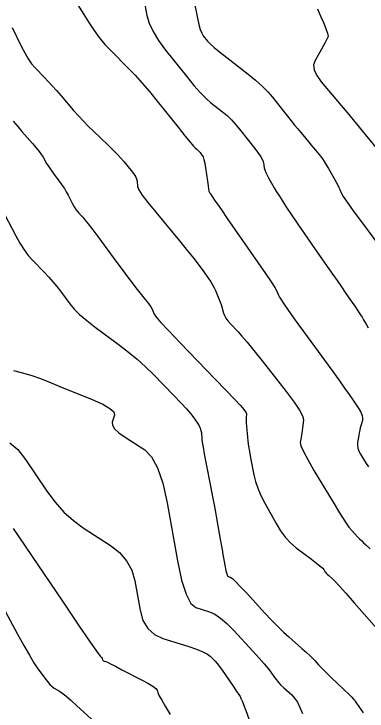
# Model space of a CAD drawing. Extents: x 2082232 to 2083549, y 592624 to 593832.
# Drawn here: x 2083159.4 to 2083190.5, y 592920.4 to 592981.5 of the extents above; entities that cross this region are included whole.
import ezdxf

# ---------------------------------------------------------------- set-up
doc = ezdxf.new("R2010")
doc.units = 0
doc.layers.add('DT_X_Contour_Major', color=7, linetype='Continuous')
doc.layers.add('DT_X_Contour_Minor', color=7, linetype='Continuous')

msp = doc.modelspace()

# ---------------------------------------------------------------- linework, layer by layer
at = {"layer": 'DT_X_Contour_Major'}
for points in [[(2083165.017, 592982.356), (2083166.05, 592980.674), (2083166.46, 592980.05), (2083166.917, 592979.441), (2083167.419, 592978.847), (2083167.968, 592978.267), (2083169.492, 592976.739), (2083170.078, 592976.13), (2083170.692, 592975.45), (2083171.336, 592974.698), (2083172.008, 592973.874), (2083173.839, 592971.58), (2083174.448, 592970.821), (2083174.901, 592970.265), (2083175.199, 592969.911), (2083175.342, 592969.759), (2083175.515, 592969.625), (2083175.581, 592969.57), (2083175.648, 592969.504), (2083175.717, 592969.429), (2083175.787, 592969.344), (2083175.975, 592969.104), (2083176.045, 592968.97), (2083176.114, 592968.745), (2083176.181, 592968.431), (2083176.248, 592968.027), (2083176.425, 592966.83), (2083176.485, 592966.436), (2083176.53, 592966.149), (2083176.56, 592965.97), (2083176.577, 592965.9), (2083176.602, 592965.857), (2083176.624, 592965.823), (2083176.669, 592965.754), (2083176.738, 592965.65), (2083176.831, 592965.51), (2083177.11, 592965.092), (2083177.296, 592964.819), (2083177.646, 592964.315), (2083178.159, 592963.578), (2083178.834, 592962.61), (2083180.854, 592959.719), (2083181.524, 592958.752), (2083182.022, 592958.018), (2083182.347, 592957.517), (2083182.498, 592957.249), (2083182.671, 592956.847), (2083182.753, 592956.679), (2083182.868, 592956.48), (2083183.016, 592956.247), (2083183.198, 592955.982), (2083183.728, 592955.232), (2083183.988, 592954.868), (2083184.371, 592954.338), (2083184.876, 592953.644), (2083185.504, 592952.784), (2083187.341, 592950.27), (2083187.971, 592949.405), (2083188.482, 592948.694), (2083188.874, 592948.138), (2083189.147, 592947.736), (2083189.716, 592946.871), (2083189.896, 592946.564), (2083190.01, 592946.293), (2083190.058, 592946.059), (2083190.04, 592945.86), (2083189.902, 592945.378), (2083189.852, 592945.19), (2083189.805, 592944.988), (2083189.762, 592944.771), (2083189.722, 592944.54), (2083189.62, 592943.904), (2083189.607, 592943.662), (2083189.645, 592943.41), (2083189.734, 592943.149), (2083189.873, 592942.879), (2083190.312, 592942.147), (2083190.573, 592941.785)], [(2083159.06, 592943.879), (2083159.752, 592943.297), (2083160.45, 592942.413), (2083162.319, 592939.657), (2083163.044, 592938.681), (2083163.818, 592937.818), (2083164.64, 592937.069), (2083165.51, 592936.434), (2083167.896, 592934.893), (2083168.701, 592934.265), (2083169.326, 592933.539), (2083169.771, 592932.714), (2083170.036, 592931.79), (2083170.504, 592929.195), (2083170.761, 592928.312), (2083171.18, 592927.606), (2083171.762, 592927.079), (2083172.506, 592926.731), (2083174.709, 592926.039), (2083175.452, 592925.791), (2083176.027, 592925.565), (2083176.435, 592925.36), (2083176.677, 592925.178), (2083177.098, 592924.721), (2083177.271, 592924.519), (2083177.477, 592924.257), (2083177.714, 592923.934), (2083177.983, 592923.551), (2083178.742, 592922.449), (2083178.992, 592922.084), (2083179.174, 592921.815), (2083179.286, 592921.643), (2083179.33, 592921.567), (2083179.354, 592921.494), (2083179.363, 592921.468), (2083179.373, 592921.445), (2083179.383, 592921.423), (2083179.394, 592921.405), (2083179.423, 592921.358), (2083179.47, 592921.239), (2083179.59, 592920.919), (2083179.784, 592920.396), (2083180.05, 592919.672)]]:
    msp.add_lwpolyline(points, dxfattribs=at)
at = {"layer": 'DT_X_Contour_Minor'}
for points in [[(2083170.762, 592983.136), (2083171.109, 592981.386), (2083171.309, 592980.703), (2083171.649, 592979.969), (2083172.129, 592979.183), (2083172.748, 592978.346), (2083174.587, 592976.042), (2083175.239, 592975.249), (2083175.813, 592974.598), (2083176.312, 592974.088), (2083176.734, 592973.719), (2083177.758, 592972.925), (2083178.147, 592972.598), (2083178.543, 592972.213), (2083178.947, 592971.769), (2083179.36, 592971.267), (2083180.471, 592969.849), (2083180.839, 592969.363), (2083181.108, 592968.968), (2083181.28, 592968.666), (2083181.354, 592968.454), (2083181.419, 592968.013), (2083181.462, 592967.83), (2083181.544, 592967.611), (2083181.664, 592967.358), (2083181.823, 592967.069), (2083182.296, 592966.251), (2083182.497, 592965.915), (2083182.745, 592965.518), (2083183.04, 592965.06), (2083183.382, 592964.543), (2083184.358, 592963.082), (2083184.739, 592962.517), (2083185.149, 592961.916), (2083185.59, 592961.28), (2083186.061, 592960.608), (2083187.356, 592958.769), (2083187.811, 592958.122), (2083188.203, 592957.562), (2083188.534, 592957.087), (2083188.804, 592956.699), (2083189.439, 592955.779), (2083189.654, 592955.465), (2083189.821, 592955.216), (2083189.941, 592955.031), (2083190.013, 592954.909), (2083190.143, 592954.67), (2083190.222, 592954.535), (2083190.361, 592954.307), (2083190.561, 592953.988)], [(2083175.231, 592982.722), (2083175.545, 592981.136), (2083175.666, 592980.593), (2083175.792, 592980.156), (2083175.925, 592979.822), (2083176.063, 592979.593), (2083176.438, 592979.123), (2083176.65, 592978.9), (2083177.001, 592978.585), (2083177.494, 592978.178), (2083178.127, 592977.679), (2083180.002, 592976.226), (2083180.662, 592975.691), (2083181.237, 592975.177), (2083181.727, 592974.684), (2083182.131, 592974.212), (2083183.096, 592972.981), (2083183.446, 592972.537), (2083183.773, 592972.129), (2083184.076, 592971.758), (2083184.356, 592971.422), (2083185.07, 592970.575), (2083185.325, 592970.273), (2083185.553, 592970.001), (2083185.753, 592969.76), (2083185.928, 592969.549), (2083186.356, 592969.027), (2083186.521, 592968.814), (2083186.693, 592968.566), (2083186.872, 592968.284), (2083187.058, 592967.966), (2083187.564, 592967.072), (2083187.737, 592966.761), (2083187.877, 592966.499), (2083187.982, 592966.286), (2083188.054, 592966.121), (2083188.2, 592965.748), (2083188.35, 592965.488), (2083188.692, 592964.989), (2083189.225, 592964.25), (2083189.949, 592963.272), (2083192.134, 592960.345)], [(2083186.085, 592981.974), (2083186.402, 592981.255), (2083186.62, 592980.753), (2083186.74, 592980.466), (2083186.926, 592979.987), (2083186.984, 592979.821), (2083187.016, 592979.682), (2083187.022, 592979.571), (2083187.003, 592979.486), (2083186.92, 592979.295), (2083186.866, 592979.187), (2083186.768, 592979.005), (2083186.625, 592978.749), (2083186.438, 592978.419), (2083185.879, 592977.441), (2083185.755, 592977.05), (2083185.804, 592976.607), (2083186.026, 592976.114), (2083186.42, 592975.57), (2083187.7, 592974.052), (2083188.188, 592973.471), (2083188.694, 592972.865), (2083189.216, 592972.236), (2083189.755, 592971.582), (2083191.215, 592969.805)], [(2083159.258, 592980.338), (2083160.061, 592978.677), (2083160.363, 592978.092), (2083160.668, 592977.583), (2083160.975, 592977.149), (2083161.284, 592976.791), (2083162.113, 592975.937), (2083162.437, 592975.596), (2083162.787, 592975.214), (2083163.162, 592974.792), (2083163.564, 592974.329), (2083164.668, 592973.041), (2083165.089, 592972.563), (2083165.523, 592972.096), (2083165.971, 592971.64), (2083166.432, 592971.195), (2083167.678, 592970.021), (2083168.116, 592969.6), (2083168.498, 592969.216), (2083168.822, 592968.869), (2083169.09, 592968.559), (2083169.726, 592967.783), (2083169.937, 592967.506), (2083170.093, 592967.257), (2083170.193, 592967.037), (2083170.238, 592966.844), (2083170.282, 592966.367), (2083170.395, 592966.093), (2083170.699, 592965.626), (2083171.194, 592964.969), (2083171.88, 592964.119), (2083173.966, 592961.599), (2083174.676, 592960.734), (2083175.244, 592960.03), (2083175.669, 592959.487), (2083175.951, 592959.105), (2083176.512, 592958.301), (2083176.709, 592958.01), (2083176.876, 592957.739), (2083177.014, 592957.489), (2083177.123, 592957.258), (2083177.375, 592956.672), (2083177.465, 592956.454), (2083177.545, 592956.238), (2083177.616, 592956.026), (2083177.678, 592955.817), (2083177.831, 592955.264), (2083177.913, 592955.049), (2083178.044, 592954.82), (2083178.225, 592954.577), (2083178.455, 592954.32), (2083179.134, 592953.616), (2083179.456, 592953.259), (2083179.913, 592952.715), (2083180.505, 592951.986), (2083181.231, 592951.07), (2083183.348, 592948.381), (2083184.039, 592947.467), (2083184.522, 592946.744), (2083184.799, 592946.211), (2083184.868, 592945.867), (2083184.778, 592945.205), (2083184.745, 592944.967), (2083184.713, 592944.748), (2083184.684, 592944.548), (2083184.655, 592944.368), (2083184.583, 592943.913), (2083184.637, 592943.633), (2083184.856, 592943.133), (2083185.24, 592942.413), (2083185.787, 592941.474), (2083187.466, 592938.676), (2083188.041, 592937.733), (2083188.506, 592937.003), (2083188.861, 592936.485), (2083189.106, 592936.181), (2083189.614, 592935.652), (2083189.8, 592935.461), (2083189.978, 592935.284), (2083190.147, 592935.122), (2083190.307, 592934.973), (2083190.722, 592934.597)], [(2083159.342, 592972.094), (2083159.758, 592971.636), (2083160.127, 592971.215), (2083161.048, 592970.141), (2083161.366, 592969.763), (2083161.626, 592969.437), (2083161.83, 592969.161), (2083161.978, 592968.936), (2083162.296, 592968.404), (2083162.426, 592968.196), (2083162.576, 592967.97), (2083162.746, 592967.725), (2083162.937, 592967.463), (2083163.474, 592966.741), (2083163.669, 592966.468), (2083163.85, 592966.191), (2083164.019, 592965.91), (2083164.174, 592965.626), (2083164.571, 592964.863), (2083164.717, 592964.596), (2083164.858, 592964.367), (2083164.995, 592964.177), (2083165.127, 592964.026), (2083165.473, 592963.674), (2083165.658, 592963.462), (2083165.952, 592963.091), (2083166.355, 592962.56), (2083166.868, 592961.869), (2083168.383, 592959.814), (2083168.918, 592959.091), (2083169.389, 592958.463), (2083169.795, 592957.931), (2083170.136, 592957.493), (2083170.96, 592956.453), (2083171.233, 592956.1), (2083171.437, 592955.82), (2083171.569, 592955.613), (2083171.631, 592955.48), (2083171.702, 592955.221), (2083171.868, 592954.989), (2083172.312, 592954.485), (2083173.035, 592953.71), (2083174.035, 592952.664), (2083177.075, 592949.511), (2083178.082, 592948.465), (2083178.823, 592947.69), (2083179.299, 592947.185), (2083179.508, 592946.953), (2083179.712, 592946.694), (2083179.778, 592946.599), (2083179.822, 592946.511), (2083179.844, 592946.429), (2083179.845, 592946.352), (2083179.818, 592946.157), (2083179.813, 592946.049), (2083179.819, 592945.873), (2083179.834, 592945.629), (2083179.86, 592945.317), (2083179.943, 592944.394), (2083179.983, 592944.021), (2083180.043, 592943.594), (2083180.122, 592943.114), (2083180.22, 592942.579), (2083180.508, 592941.083), (2083180.649, 592940.507), (2083180.857, 592939.902), (2083181.13, 592939.268), (2083181.469, 592938.605), (2083182.463, 592936.797), (2083182.852, 592936.157), (2083183.274, 592935.59), (2083183.729, 592935.099), (2083184.218, 592934.681), (2083185.565, 592933.667), (2083186.012, 592933.325), (2083186.342, 592933.063), (2083186.555, 592932.879), (2083186.651, 592932.774), (2083186.752, 592932.598), (2083186.801, 592932.526), (2083186.872, 592932.443), (2083186.966, 592932.349), (2083187.081, 592932.244), (2083187.42, 592931.948), (2083187.634, 592931.734), (2083188.022, 592931.314), (2083188.585, 592930.689), (2083189.321, 592929.858), (2083191.518, 592927.369)], [(2083158.623, 592963.879), (2083159.577, 592962.044), (2083159.938, 592961.393), (2083160.307, 592960.814), (2083160.684, 592960.309), (2083161.069, 592959.876), (2083162.106, 592958.82), (2083162.485, 592958.421), (2083162.844, 592958.016), (2083163.184, 592957.605), (2083163.503, 592957.189), (2083164.328, 592956.069), (2083164.7, 592955.627), (2083165.195, 592955.142), (2083165.814, 592954.613), (2083166.557, 592954.041), (2083168.702, 592952.457), (2083169.491, 592951.85), (2083170.249, 592951.218), (2083170.975, 592950.561), (2083171.67, 592949.879), (2083173.482, 592948.025), (2083174.095, 592947.389), (2083174.577, 592946.872), (2083174.926, 592946.473), (2083175.144, 592946.194), (2083175.548, 592945.605), (2083175.683, 592945.387), (2083175.785, 592945.174), (2083175.853, 592944.964), (2083175.888, 592944.76), (2083175.936, 592944.221), (2083175.972, 592943.94), (2083176.043, 592943.502), (2083176.15, 592942.908), (2083176.292, 592942.155), (2083176.718, 592939.94), (2083176.869, 592939.15), (2083177.002, 592938.442), (2083177.118, 592937.816), (2083177.216, 592937.271), (2083177.454, 592935.927), (2083177.541, 592935.435), (2083177.624, 592934.967), (2083177.704, 592934.523), (2083177.779, 592934.103), (2083177.975, 592933.013), (2083178.049, 592932.653), (2083178.124, 592932.389), (2083178.2, 592932.221), (2083178.276, 592932.148), (2083178.48, 592932.084), (2083178.623, 592931.981), (2083178.899, 592931.718), (2083179.308, 592931.295), (2083179.85, 592930.714), (2083181.474, 592928.951), (2083182.061, 592928.324), (2083182.605, 592927.768), (2083183.106, 592927.281), (2083183.564, 592926.864), (2083184.729, 592925.846), (2083185.127, 592925.494), (2083185.448, 592925.201), (2083185.691, 592924.967), (2083185.857, 592924.793), (2083186.196, 592924.409), (2083186.361, 592924.231), (2083186.601, 592923.988), (2083186.917, 592923.679), (2083187.307, 592923.304), (2083188.449, 592922.216), (2083188.826, 592921.854), (2083189.101, 592921.585), (2083189.274, 592921.409), (2083189.345, 592921.325), (2083189.399, 592921.224), (2083189.493, 592921.086), (2083189.733, 592920.746), (2083190.119, 592920.204)], [(2083159.385, 592950.236), (2083160.502, 592949.934), (2083161.002, 592949.78), (2083161.663, 592949.546), (2083162.484, 592949.232), (2083163.467, 592948.838), (2083166.301, 592947.679), (2083167.222, 592947.268), (2083167.856, 592946.907), (2083168.206, 592946.593), (2083168.269, 592946.328), (2083168.058, 592945.686), (2083168.07, 592945.423), (2083168.262, 592945.116), (2083168.636, 592944.765), (2083169.19, 592944.371), (2083170.909, 592943.26), (2083171.517, 592942.657), (2083172.048, 592941.682), (2083172.505, 592940.335), (2083172.886, 592938.615), (2083173.802, 592933.534), (2083174.159, 592931.849), (2083174.542, 592930.605), (2083174.953, 592929.802), (2083175.391, 592929.44), (2083176.595, 592929.062), (2083177.067, 592928.853), (2083177.584, 592928.51), (2083178.143, 592928.033), (2083178.746, 592927.422), (2083180.411, 592925.613), (2083180.975, 592924.993), (2083181.419, 592924.492), (2083181.742, 592924.109), (2083181.945, 592923.843), (2083182.324, 592923.293), (2083182.481, 592923.082), (2083182.668, 592922.864), (2083182.885, 592922.638), (2083183.131, 592922.405), (2083183.829, 592921.771), (2083184.084, 592921.491), (2083184.326, 592921.126), (2083184.555, 592920.676), (2083184.772, 592920.14)], [(2083159.353, 592936.371), (2083163.678, 592929.992), (2083165.102, 592927.896), (2083166.13, 592926.392), (2083166.762, 592925.48), (2083166.997, 592925.159), (2083167.097, 592925.095), (2083167.131, 592925.069), (2083167.157, 592925.038), (2083167.175, 592925.004), (2083167.186, 592924.965), (2083167.206, 592924.857), (2083167.22, 592924.819), (2083167.246, 592924.787), (2083167.286, 592924.76), (2083167.338, 592924.739), (2083167.495, 592924.689), (2083167.628, 592924.631), (2083167.907, 592924.495), (2083168.333, 592924.279), (2083168.906, 592923.985), (2083170.629, 592923.094), (2083171.199, 592922.788), (2083171.618, 592922.535), (2083171.884, 592922.338), (2083171.999, 592922.194), (2083172.101, 592921.884), (2083172.196, 592921.683), (2083172.403, 592921.314), (2083172.724, 592920.775), (2083173.157, 592920.067)], [(2083158.009, 592930.246), (2083159.703, 592927.154), (2083160.289, 592926.097), (2083160.778, 592925.244), (2083161.171, 592924.597), (2083161.466, 592924.155), (2083162.123, 592923.25), (2083162.36, 592922.94), (2083162.578, 592922.69), (2083162.777, 592922.5), (2083162.958, 592922.37), (2083163.414, 592922.101), (2083163.638, 592921.946), (2083163.969, 592921.681), (2083164.406, 592921.307), (2083164.949, 592920.824), (2083166.54, 592919.391)]]:
    msp.add_lwpolyline(points, dxfattribs=at)

doc.saveas('drawing.dxf')
